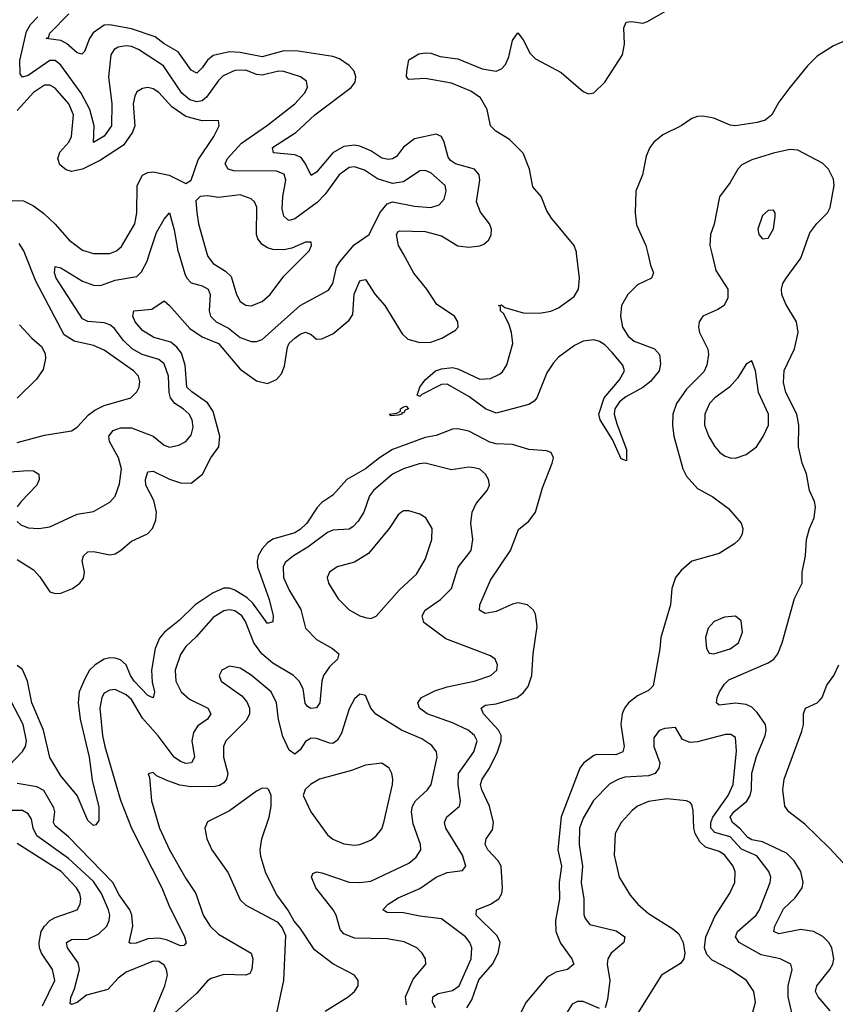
# Model space of a CAD drawing. Header units: inches. Extents: x 1843162 to 1959474, y 907081 to 1016326.
# Tile 547 of 656: x 1926699 to 1929697, y 957242 to 960859. Entities that reach past the tile are written whole.
import ezdxf

# ---------------------------------------------------------------- set-up
doc = ezdxf.new("R2010")
doc.units = ezdxf.units.IN
doc.header["$MEASUREMENT"] = 0
doc.layers.add('B9925', color=7, linetype='Continuous')
doc.layers.add('B9926', color=7, linetype='Continuous')

msp = doc.modelspace()

# ---------------------------------------------------------------- linework, layer by layer
at = {"layer": 'B9925', "color": 5}
for points, elevation in [([(1926690, 958876.4), (1926750, 958838.7), (1926773.2, 958813.2), (1926810, 958758.2), (1926830, 958750.9), (1926850, 958752.6), (1926892.7, 958770), (1926920.3, 958790), (1926933.6, 958806.4), (1926937.7, 958830), (1926929.1, 958870.9), (1926933.2, 958890), (1926950, 958904.4), (1926970, 958905.6), (1927030, 958893.9), (1927050, 958897.6), (1927070, 958909.3), (1927110, 958944.3), (1927169.4, 958970.6), (1927186.8, 958990), (1927199.5, 959020.5), (1927201.9, 959050), (1927192.6, 959092.6), (1927162.3, 959150), (1927161.7, 959170), (1927170, 959199), (1927190, 959200.8), (1927250, 959171.1), (1927290, 959157.8), (1927330, 959157.3), (1927370.5, 959190), (1927402.2, 959250), (1927431.4, 959290), (1927434.6, 959330), (1927410, 959420.2), (1927390, 959452.4), (1927332.1, 959492.1), (1927313.7, 959510), (1927307.9, 959590), (1927294, 959634), (1927276.8, 959656.8), (1927254.3, 959674.3), (1927192.3, 959692.3), (1927150, 959717.7), (1927123.7, 959750), (1927114.8, 959770), (1927118.4, 959790), (1927184.4, 959795.6), (1927230, 959826), (1927250, 959809.1), (1927324.7, 959724.7), (1927370, 959694.4), (1927430, 959669.6), (1927510, 959575.7), (1927570, 959532.8), (1927610, 959523), (1927643, 959537), (1927661.3, 959558.7), (1927673, 959587), (1927683.1, 959656.9), (1927689.4, 959670.6), (1927710, 959689.1), (1927730, 959704.6), (1927750, 959711.4), (1927770, 959703), (1927790, 959685.6), (1927810, 959686.7), (1927850, 959705.5), (1927910, 959755.5), (1927923.5, 959776.5), (1927928.9, 959851.1), (1927950, 959899.5), (1927958, 959902), (1927970, 959904.9), (1928005.3, 959850), (1928041, 959810), (1928105, 959705), (1928126.1, 959686.1), (1928170, 959673.3), (1928210, 959674.2), (1928250.9, 959690), (1928301, 959719), (1928310.6, 959730), (1928309.8, 959750), (1928296.8, 959770), (1928232.8, 959812.8), (1928195.8, 959870), (1928148.2, 959928.2), (1928108.2, 960000)], 520), ([(1926690, 959015.5), (1926703.5, 959003.5), (1926730, 958992.4), (1926770, 958990.2), (1926810, 958996.9), (1926910, 959043.2), (1926970, 959052.9), (1927030, 959087.1), (1927050, 959108.8), (1927065.5, 959154.5), (1927073.9, 959210), (1927062.5, 959250), (1927028.8, 959310), (1927026.8, 959330), (1927042.2, 959350), (1927070, 959360.1), (1927110, 959359.9), (1927189.2, 959329.2), (1927230, 959296.3), (1927250, 959288.6), (1927283.8, 959296.2), (1927310, 959310.3), (1927330, 959333), (1927337.1, 959362.9), (1927332.6, 959390), (1927321.5, 959410), (1927299.8, 959430), (1927269.1, 959449.1), (1927253.3, 959470), (1927248.3, 959490), (1927245.9, 959550), (1927230, 959595), (1927210, 959611.2), (1927149, 959630), (1927112.1, 959650), (1927080.7, 959680.7), (1927046.4, 959726.4), (1927030, 959738.4), (1927010, 959745.8), (1926950, 959750.4), (1926930, 959760.5), (1926832.7, 959910), (1926826.9, 959930), (1926830, 959952.7), (1926850, 959948.1), (1926930, 959899.3), (1926970, 959883.6), (1926996.8, 959883.2), (1927050, 959901.9), (1927130, 959915.9), (1927147.2, 959932.8), (1927167.7, 959972.3), (1927176.6, 960000)], 540), ([(1926690, 959306.3), (1926790, 959333), (1926890, 959349.1), (1926910, 959362.4), (1926952.6, 959407.4), (1926975.4, 959424.6), (1927010, 959441.5), (1927107.8, 959470), (1927130, 959492), (1927138.6, 959510), (1927141.3, 959530), (1927136.1, 959550), (1927117.8, 959570), (1927010, 959645.7), (1926970, 959662.5), (1926898.8, 959678.8), (1926862.1, 959702.1), (1926758.8, 959898.8), (1926718.4, 960000)], 560), ([(1927283.8, 960000), (1927306.1, 959926.1), (1927313.8, 959910), (1927330, 959892.6), (1927370, 959881.3), (1927391.7, 959870), (1927399.5, 959850), (1927395.7, 959790), (1927401, 959770), (1927421.3, 959750), (1927466.2, 959726.2), (1927510, 959691.8), (1927550, 959677.4), (1927570, 959677), (1927590, 959684), (1927730, 959809.6), (1927833.8, 959866.2), (1927850.3, 959889.7), (1927863.9, 959950), (1927875.4, 959970), (1927901.1, 960000)], 540), ([(1927387.3, 960000), (1927390.1, 959990), (1927410, 959963.4), (1927455.5, 959935.5), (1927476.3, 959916.3), (1927496.6, 959850), (1927510, 959823.9), (1927530, 959811.1), (1927550, 959808.6), (1927590, 959824.6), (1927619.8, 959850), (1927670, 959917), (1927752.9, 960000)], 560), ([(1929007.4, 960000), (1929017.3, 959957.3), (1929029.3, 959930), (1929022, 959910), (1928970, 959884.8), (1928934.3, 959850), (1928911.5, 959810), (1928906.9, 959770), (1928915.1, 959730), (1928936.2, 959696.2), (1928957.9, 959677.9), (1929032.9, 959650), (1929050.8, 959630), (1929055.1, 959595.1), (1929050, 959569.8), (1929018.2, 959530), (1928990, 959508), (1928926.5, 959473.5), (1928904.3, 959455.7), (1928887, 959430), (1928884.8, 959410), (1928894.5, 959374.5), (1928930, 959280.7), (1928930, 959239), (1928910, 959246.6), (1928877.7, 959317.7), (1928833.1, 959390), (1928828.3, 959410), (1928847.8, 959470), (1928904, 959536), (1928922.1, 959570), (1928916.6, 959590), (1928877.2, 959637.2), (1928850, 959665.2), (1928830, 959677.1), (1928810, 959682.9), (1928770, 959678.6), (1928738.1, 959661.9), (1928680.2, 959619.8), (1928660.8, 959599.2), (1928637.3, 959562.7), (1928600.4, 959470), (1928590, 959458), (1928570, 959446.2), (1928450, 959413.6), (1928410.8, 959430), (1928350, 959474.9), (1928270, 959521), (1928250, 959519.8), (1928176.9, 959483.1), (1928170, 959474.7), (1928160.1, 959480.1), (1928169.9, 959510), (1928190, 959536.2), (1928227.9, 959570), (1928250, 959577.4), (1928290, 959581.5), (1928310, 959577), (1928390, 959539.2), (1928430, 959541), (1928463.1, 959556.9), (1928474.3, 959565.7), (1928489.1, 959590.9), (1928511.2, 959670), (1928507.4, 959710), (1928498.8, 959738.8), (1928478.8, 959778.8), (1928467, 959790), (1928466, 959806), (1928459.3, 959810), (1928470, 959812.3), (1928482.7, 959802.7), (1928550, 959783.1), (1928610, 959780.8), (1928651.3, 959788.7), (1928679, 959801), (1928737.6, 959842.4), (1928752.6, 959870), (1928757.1, 959910), (1928746.2, 960000)], 480), ([(1929243.4, 960000), (1929258.1, 959938.1), (1929301.5, 959870), (1929302, 959838), (1929288.2, 959810), (1929265.3, 959794.7), (1929210, 959770.8), (1929196.5, 959750), (1929193.7, 959730), (1929197.8, 959710), (1929228.8, 959648.8), (1929230.6, 959630), (1929225.1, 959590), (1929213.9, 959566.1), (1929150, 959502.3), (1929113.5, 959450), (1929100.1, 959410), (1929098.1, 959370), (1929103.9, 959330), (1929136.6, 959210), (1929150, 959182.3), (1929190, 959136.9), (1929246.3, 959106.3), (1929303.9, 959063.9), (1929350.5, 959010), (1929357.1, 958990), (1929354.9, 958970), (1929343.7, 958950), (1929326.3, 958933.7), (1929270, 958898.8), (1929170, 958869.8), (1929130, 958836), (1929109.2, 958810), (1929096.5, 958770), (1929091.7, 958710), (1929055.9, 958590), (1929052.3, 958547.7), (1929027.5, 958412.5), (1929010, 958395), (1928970, 958375), (1928937.5, 958350), (1928921.7, 958330), (1928913.2, 958310), (1928909.1, 958270), (1928920.4, 958190), (1928916, 958170), (1928890, 958158.5), (1928820.1, 958159.9), (1928810, 958156.9), (1928771.7, 958128.3), (1928758.5, 958110), (1928690, 957930.7), (1928677.3, 957810), (1928690.1, 957750), (1928681.8, 957690), (1928683.8, 957630), (1928668.9, 957550), (1928669.3, 957510), (1928686.6, 957466.6), (1928728.1, 957410), (1928735.4, 957390), (1928713.1, 957370), (1928670, 957360.7), (1928638.3, 957341.7), (1928560.2, 957250), (1928539.4, 957210)], 520), ([(1929678.6, 957218.6), (1929633.7, 957270), (1929624.1, 957290), (1929628.7, 957310), (1929677.5, 957370), (1929687.9, 957390), (1929691.3, 957410), (1929683.7, 957450), (1929673.4, 957470), (1929651.5, 957491.5), (1929617.2, 957510), (1929570, 957517.3), (1929490, 957501.6), (1929471, 957510), (1929474.4, 957530), (1929507, 957593), (1929550, 957633.6), (1929575.6, 957670), (1929579.5, 957690), (1929569.9, 957730), (1929546.1, 957770), (1929517.9, 957797.9), (1929430, 957839.8), (1929390, 957847.2), (1929375.1, 957855.1), (1929347.5, 957887.5), (1929319.7, 957910), (1929310.8, 957930), (1929324.2, 957950), (1929371.5, 957988.5), (1929383.7, 958010), (1929388.4, 958030), (1929390, 958091.6), (1929406.8, 958153.2), (1929439.7, 958230), (1929443.1, 958250), (1929439.9, 958270), (1929410, 958314.3), (1929390, 958333.7), (1929370, 958343.4), (1929330, 958348.2), (1929270, 958341.7), (1929260.3, 958350), (1929262.4, 958370), (1929271.4, 958390), (1929290, 958418.6), (1929306.1, 958433.9), (1929450, 958497.2), (1929470.6, 958510), (1929486, 958530), (1929501.7, 958570), (1929546.5, 958733.5), (1929575.4, 958790), (1929575.3, 958830), (1929587.7, 958890), (1929591.6, 958950), (1929602.2, 958990), (1929619.3, 959030), (1929624.8, 959070), (1929620.3, 959090), (1929601.6, 959130), (1929591.1, 959191.1), (1929575.8, 959230), (1929562.3, 959290), (1929562.9, 959370), (1929555.7, 959410), (1929515.4, 959490), (1929506.4, 959526.4), (1929509.1, 959570.9), (1929546.9, 959650), (1929561.1, 959710), (1929555, 959750), (1929514.6, 959814.5), (1929501.1, 959850), (1929499.6, 959870), (1929504.3, 959890), (1929516.3, 959910), (1929570, 959982.8), (1929576.1, 960000)], 520), ([(1926698.5, 959738.5), (1926743.5, 959690), (1926779.2, 959659.2), (1926792.7, 959632.7), (1926794.4, 959614.4), (1926785.2, 959574.8), (1926761.3, 959538.7), (1926690, 959468.7)], 560), ([(1928343.2, 957230), (1928360.9, 957259.1), (1928387.2, 957332.8), (1928437.6, 957390), (1928457.4, 957430), (1928465.4, 957470), (1928453.9, 957493.9), (1928376.8, 957570), (1928378.4, 957590), (1928430, 957610.1), (1928460.2, 957630), (1928471, 957649), (1928473.3, 957670), (1928469.4, 957750), (1928458, 957770), (1928420.2, 957810), (1928410.5, 957830), (1928413.3, 957850), (1928437, 957883), (1928440.6, 957910), (1928425.7, 957970), (1928397.8, 958030), (1928393, 958050), (1928398.8, 958070), (1928425.8, 958110), (1928455.6, 958170), (1928468.5, 958210), (1928469.2, 958230), (1928459.3, 958250), (1928404.2, 958310), (1928395.8, 958330), (1928410, 958340.9), (1928450, 958346.7), (1928527.1, 958370), (1928550, 958386.7), (1928568.7, 958410), (1928581.3, 958450), (1928586.1, 958530), (1928601.3, 958630), (1928595, 958675), (1928587.2, 958690), (1928565.1, 958710), (1928530, 958717), (1928510, 958712.6), (1928450, 958685.3), (1928410, 958678.5), (1928389.8, 958689.8), (1928390.8, 958710), (1928430, 958800.2), (1928503.7, 958910), (1928533, 958987), (1928570, 959017.7), (1928595.6, 959050), (1928620.7, 959139.3), (1928655.8, 959230), (1928660.7, 959250), (1928653.2, 959270), (1928635.8, 959275.8), (1928570, 959280.2), (1928510, 959299.4), (1928450, 959300.8), (1928427.7, 959307.7), (1928350, 959347.8), (1928310, 959356.2), (1928290, 959355.1), (1928230, 959331.6), (1928190, 959324.8), (1928070, 959279.9), (1928021.7, 959250), (1927970, 959209), (1927901.1, 959170), (1927850, 959112.3), (1927810, 959085.7), (1927792.2, 959067.8), (1927754.2, 959010), (1927730, 958986.5), (1927710, 958974.2), (1927630, 958951.6), (1927610, 958937.7), (1927590, 958915.4), (1927576.1, 958890), (1927571.7, 958870), (1927573.4, 958850), (1927615.8, 958730), (1927630.7, 958670), (1927630, 958647), (1927610, 958641.5), (1927556.2, 958716.3), (1927535.7, 958735.7), (1927490, 958764.2), (1927470, 958770.5), (1927450, 958770.5), (1927410, 958753.8), (1927344.7, 958710), (1927286.8, 958653.2), (1927231.3, 958610), (1927212.5, 958587.5), (1927197.6, 958550), (1927184, 958470), (1927185.8, 958425.8), (1927195.1, 958390), (1927190, 958368.2), (1927170, 958376.5), (1927120.3, 958430), (1927106.6, 958450), (1927090.3, 958490), (1927070, 958507.6), (1927050, 958514.5), (1927030, 958515.3), (1927010, 958509.9), (1926976.8, 958490), (1926955.7, 958470), (1926939.5, 958440.5), (1926918.2, 958390), (1926914.7, 958350), (1926921.3, 958290), (1926954.1, 958150), (1926965.5, 958065.5), (1926990, 957966.8), (1926990, 957917.2), (1926978.5, 957901.5), (1926970, 957898.9), (1926950, 957918), (1926909.9, 958009.9), (1926850, 958081.8), (1926809.5, 958149.5), (1926787, 958250), (1926744.1, 958350), (1926728.4, 958430), (1926710, 958472.7), (1926690, 958487)], 520), ([(1926530, 959188.9), (1926730, 959203.8), (1926750, 959202.5), (1926769.1, 959190), (1926770.2, 959170), (1926762.3, 959150), (1926704.1, 959090), (1926690.2, 959070)], 540), ([(1928227.5, 957230), (1928217.1, 957250), (1928217.7, 957270), (1928237.9, 957282.1), (1928290, 957293.7), (1928314.5, 957310), (1928359.1, 957410), (1928361.4, 957450), (1928353.6, 957470), (1928337.7, 957490), (1928250, 957556.6), (1928170, 957565.8), (1928110, 957578), (1928050, 957579.8), (1928033.6, 957590), (1928053.5, 957610), (1928090, 957634.1), (1928170, 957667.7), (1928230.5, 957709.5), (1928270, 957726.3), (1928326.4, 957733.6), (1928338.7, 957750), (1928326.2, 957790), (1928265, 957890), (1928260.7, 957910), (1928269.3, 957930.7), (1928316.2, 957970), (1928319.6, 957990), (1928310.7, 958050), (1928312.6, 958090), (1928368.7, 958170), (1928380.2, 958210), (1928371.2, 958230), (1928347.8, 958250), (1928290, 958277), (1928196.8, 958310), (1928169, 958330), (1928162.2, 958350), (1928176.1, 958370), (1928225.6, 958394.4), (1928270, 958409.2), (1928370, 958429.6), (1928431.3, 958450), (1928452.9, 958470), (1928455.3, 958490), (1928446.6, 958510), (1928430, 958522.7), (1928264.9, 958584.9), (1928185.2, 958645.2), (1928177.9, 958670), (1928189.1, 958690), (1928245.8, 958730), (1928286.6, 958770), (1928311.3, 958848.7), (1928358.6, 958910), (1928365.2, 958950), (1928357.5, 959010), (1928362.5, 959050), (1928377.3, 959082.7), (1928418, 959130), (1928426.3, 959150), (1928422, 959170), (1928411.1, 959190), (1928390, 959208.2), (1928370, 959213.7), (1928350, 959215.1), (1928285.9, 959205.9), (1928190, 959229.8), (1928167.9, 959228), (1928110, 959209.9), (1928070, 959189.9), (1927999.3, 959130), (1927984.4, 959110), (1927964.6, 959050), (1927943.4, 959016.6), (1927924.2, 958995.8), (1927910, 958988.2), (1927850, 958984.5), (1927830, 958975.9), (1927758.8, 958921.2), (1927705.4, 958890), (1927674.9, 958865.1), (1927667.3, 958850), (1927669.2, 958810), (1927690, 958763.2), (1927732.8, 958692.8), (1927750, 958624), (1927790, 958582.3), (1927848.7, 958550), (1927872.3, 958530), (1927867.8, 958510), (1927837.5, 958482.5), (1927816.3, 958450), (1927810.1, 958430), (1927802.7, 958350), (1927790, 958331), (1927769.4, 958329.4), (1927756.8, 958336.8), (1927748.8, 958348.8), (1927740.7, 958400.7), (1927726.7, 958430), (1927705.9, 958450), (1927630, 958495), (1927589.3, 958529.3), (1927559.7, 958570), (1927529.2, 958649.2), (1927515.3, 958670), (1927490, 958687.9), (1927470, 958691.4), (1927450, 958687.4), (1927410, 958663.9), (1927347.8, 958592.2), (1927310, 958556.2), (1927290, 958527.1), (1927271.2, 958470), (1927273.2, 958430), (1927292.4, 958390), (1927323.5, 958363.5), (1927390.2, 958330), (1927402, 958310), (1927389.1, 958290), (1927354.2, 958265.8), (1927338.6, 958241.4), (1927332.4, 958210), (1927342, 958150), (1927330.5, 958129.5), (1927310, 958127.5), (1927290, 958133.8), (1927266.9, 958150), (1927208.3, 958228.3), (1927150, 958294.1), (1927110, 958362), (1927090, 958379.6), (1927050, 958398.8), (1927030, 958397), (1927010, 958385.3), (1927000.8, 958370), (1926993.8, 958330), (1927004, 958230), (1927011.6, 958190), (1927070, 957991.8), (1927109.8, 957889.8), (1927221.5, 957670), (1927247, 957607), (1927305, 957490), (1927311.3, 957468.7), (1927302, 957458), (1927290, 957456.9), (1927239.1, 957479.1), (1927210, 957486), (1927170, 957483.1), (1927127.1, 957467.1), (1927106.1, 957466.1), (1927102, 957470), (1927115.2, 957530), (1927111.7, 957570), (1927104.1, 957590), (1927065.1, 957645.1), (1927041.3, 957690), (1926878.2, 957858.2), (1926830, 957898.2), (1926823.1, 957910), (1926828, 957950), (1926824.2, 957964.2), (1926788, 958028), (1926761.9, 958041.9), (1926690, 958054.1)], 540), ([(1928121, 957241), (1928117.7, 957270), (1928145.1, 957334.9), (1928192.4, 957390), (1928191, 957410), (1928179.1, 957430), (1928158.9, 957450), (1928112, 957472), (1928050, 957482.8), (1927930, 957485.9), (1927890, 957501), (1927876.7, 957516.7), (1927862.3, 957570), (1927851.5, 957590), (1927787.4, 957670), (1927771.5, 957710), (1927776.6, 957723.4), (1927791.3, 957728.7), (1927810, 957726), (1927910, 957691.2), (1927950, 957689.6), (1927990, 957695), (1928130, 957760.5), (1928156.8, 957783.2), (1928173, 957810), (1928172.6, 957830), (1928146, 957906), (1928139.3, 957950), (1928142.5, 957970), (1928153.8, 957990), (1928198.1, 958030), (1928211.6, 958050), (1928233.4, 958150), (1928230.7, 958170), (1928213.6, 958193.6), (1928177.7, 958217.7), (1928102.2, 958250), (1928008.4, 958308.4), (1927989.7, 958330), (1927970, 958377.2), (1927950, 958382), (1927930, 958364.5), (1927910, 958327.6), (1927881.5, 958238.5), (1927867.5, 958212.5), (1927850, 958200.5), (1927838.7, 958201.3), (1927790, 958219), (1927770, 958220.2), (1927750, 958208.3), (1927730, 958176.8), (1927710, 958160.7), (1927690, 958176.5), (1927666.4, 958226.4), (1927650.9, 958289.1), (1927642.9, 958350), (1927623.1, 958390), (1927550, 958451.6), (1927510, 958476.8), (1927470, 958485.1), (1927442.4, 958470), (1927432.4, 958450), (1927439.5, 958430), (1927515.4, 958375.4), (1927533.6, 958353.6), (1927543.5, 958330), (1927543.3, 958310), (1927533.2, 958286.8), (1927456.3, 958210), (1927447.9, 958190), (1927447.8, 958150), (1927463.8, 958090), (1927459.3, 958070), (1927450, 958055.9), (1927433.9, 958046.1), (1927417.3, 958042.7), (1927330, 958040.8), (1927288, 958048), (1927243.1, 958063.1), (1927202.2, 958082.2), (1927190, 958094), (1927171.1, 958088.9), (1927175.9, 958075.9), (1927183.7, 957990), (1927212.7, 957890), (1927250.1, 957810.1), (1927310, 957704.2), (1927346, 957650), (1927373.2, 957570), (1927398.8, 957530), (1927430, 957499.5), (1927550.1, 957430.1), (1927555.6, 957410), (1927552.7, 957370), (1927544.8, 957355.2), (1927530.9, 957349.1), (1927450, 957351.7), (1927403.1, 957336.9), (1927390, 957328.1), (1927350, 957283.1), (1927258.1, 957201.9)], 560), ([(1929775.1, 957710), (1929675.7, 957815.7), (1929584.7, 957904.7), (1929526, 957950), (1929511.6, 957970), (1929504.5, 958030), (1929509.4, 958069.4), (1929573.6, 958246.4), (1929579.8, 958270), (1929580.1, 958310), (1929586.9, 958330), (1929630, 958349.7), (1929640.4, 958359.6), (1929649, 958370), (1929665.3, 958414.7), (1929691.1, 958450), (1929709.8, 958490)], 480), ([(1926660.1, 958120.1), (1926709.4, 958170.6), (1926721.1, 958190), (1926724.2, 958210), (1926711.7, 958270), (1926650, 958389.8)], 540), ([(1929547.3, 957170), (1929523.7, 957270), (1929523.2, 957310), (1929538.9, 957370), (1929533.7, 957390), (1929494.5, 957410), (1929424.7, 957424.7), (1929343.9, 957470), (1929329.9, 957490), (1929337.4, 957510), (1929406, 957570), (1929418.5, 957590), (1929457.7, 957690), (1929459.5, 957710), (1929453.3, 957730), (1929408, 957788), (1929351.9, 957811.9), (1929310, 957857.1), (1929254, 957874), (1929240.1, 957890), (1929239.6, 957910), (1929247.4, 957930), (1929303.7, 958010), (1929321.1, 958050), (1929333.3, 958173.3), (1929330, 958222), (1929313.6, 958233.6), (1929293.2, 958233.2), (1929190, 958206.2), (1929163.9, 958203.9), (1929135.6, 958215.6), (1929110, 958258.7), (1929070, 958255.5), (1929050, 958248.4), (1929030, 958221.2), (1929029.5, 958190), (1929052.5, 958130), (1929048, 958110), (1929034.8, 958090), (1929010, 958081.7), (1928923.6, 958076.4), (1928900.9, 958070), (1928868, 958052), (1928808.7, 957991.3), (1928770, 957925.6), (1928756.9, 957890), (1928755.1, 957830), (1928768.4, 957750), (1928763.4, 957690), (1928772.3, 957630), (1928772.9, 957572.9), (1928777.7, 957557.7), (1928795, 957535.1), (1928891.8, 957511.8), (1928923.6, 957490), (1928920.3, 957470), (1928872.9, 957430), (1928860.9, 957410), (1928858.4, 957390), (1928868.3, 957330), (1928859.7, 957260.3), (1928851, 957230)], 540), ([(1927822.4, 957217.6), (1927906.3, 957270), (1927929.6, 957290), (1927942.9, 957310), (1927942.9, 957330), (1927929.5, 957350), (1927850, 957391), (1927783, 957443), (1927730, 957522), (1927707.6, 957547.6), (1927684.5, 957590), (1927644.7, 957644.8), (1927604, 957724), (1927585.8, 957785.8), (1927583.1, 957810), (1927589.8, 957850), (1927616.4, 957930), (1927623, 957970), (1927623.6, 958010), (1927614.5, 958030), (1927610, 958035.1), (1927590, 958036.9), (1927570, 958025.1), (1927470, 957952.9), (1927390, 957912.6), (1927379.5, 957890), (1927386.7, 957850), (1927405.3, 957810), (1927465.6, 957725.6), (1927510, 957626), (1927530, 957607), (1927646, 957546), (1927663.4, 957523.4), (1927675.8, 957495.8), (1927668.7, 957330), (1927641.1, 957198.9)], 580), ([(1929387.6, 957190), (1929404.1, 957250), (1929397.4, 957290), (1929370.9, 957330), (1929311.1, 957370), (1929244.2, 957404.2), (1929225, 957425), (1929216.1, 957450), (1929221.6, 957490), (1929254.4, 957565.6), (1929309.9, 957650.1), (1929327.5, 957690), (1929328.8, 957728.8), (1929321.7, 957750), (1929290, 957791.8), (1929270, 957803.7), (1929220.2, 957820.2), (1929199.1, 957839.1), (1929182.2, 957870), (1929177.1, 957890), (1929174.5, 957954.5), (1929170, 957976), (1929163.5, 957983.5), (1929149.7, 957989.7), (1929077.4, 957997.4), (1929010, 957987.6), (1928970, 957970.7), (1928950, 957954.2), (1928910.2, 957910), (1928888.4, 957870), (1928884.6, 957790), (1928902.6, 957710), (1928943.1, 957643.1), (1928971.4, 957610), (1929010, 957576.6), (1929100.2, 957520.2), (1929121.8, 957501.8), (1929137.8, 957470), (1929144.4, 957430), (1929140.2, 957410), (1929127.8, 957392.2), (1929058.4, 957350), (1928932.8, 957150)], 560), ([(1927190, 957207.7), (1927233.1, 957310), (1927242.3, 957350), (1927238.7, 957370), (1927230, 957385.7), (1927210, 957399.9), (1927190, 957401.4), (1927090, 957360.5), (1927061.5, 957338.5), (1927023.2, 957296.8), (1926944.4, 957275.6), (1926910, 957248.8), (1926890, 957241.8), (1926885, 957245), (1926887.5, 957267.5), (1926901.1, 957298.9), (1926918.7, 957370), (1926914.2, 957394.2), (1926875.5, 957450), (1926871.3, 957470), (1926890, 957480.7), (1926950, 957481.8), (1926990, 957501.5), (1927019, 957530), (1927028.4, 957550), (1927029.9, 957570), (1927025.3, 957590), (1927000.3, 957650), (1926970, 957694.1), (1926878.5, 957778.5), (1926761.8, 957861.9), (1926748.8, 957890), (1926742.9, 957922.9), (1926730, 957941.8), (1926710, 957954.4), (1926650, 957954.6)], 560), ([(1926783.4, 957236.6), (1926828.1, 957330), (1926820.1, 957370), (1926779.7, 957430), (1926772, 957450), (1926770.7, 957470), (1926778.6, 957510), (1926789.9, 957530), (1926810.5, 957550), (1926830, 957561), (1926910.4, 957589.6), (1926921.4, 957610), (1926923.6, 957630), (1926920.1, 957650), (1926908.3, 957670), (1926851.4, 957730), (1926690, 957833)], 580), ([(1928830, 957227.6), (1928770, 957253.2), (1928750, 957252.5), (1928730, 957243.5), (1928709.4, 957210)], 540)]:
    msp.add_lwpolyline(points, dxfattribs=dict(at, elevation=elevation))
for points, elevation in [([(1929390, 959606), (1929370, 959594.5), (1929337.6, 959542.4), (1929308.4, 959510), (1929253.8, 959470), (1929234.8, 959450), (1929217.5, 959410), (1929215.7, 959370), (1929230.6, 959330.6), (1929253.3, 959293.3), (1929271.2, 959271.2), (1929290, 959257.8), (1929310, 959250.1), (1929330, 959248.8), (1929370, 959262.2), (1929406.8, 959290), (1929432.3, 959327.7), (1929451.8, 959370), (1929451, 959410), (1929414.2, 959490), (1929403.1, 959570)], 540), ([(1928110, 959413.6), (1928104, 959416), (1928104, 959410), (1928090, 959406.5), (1928063.6, 959403.6), (1928057.2, 959410), (1928085.7, 959414.3), (1928098.3, 959421.7), (1928098.3, 959430), (1928110, 959437.8), (1928119.6, 959439.6), (1928128.2, 959430), (1928115.6, 959424.4)], 480), ([(1928130, 959054.8), (1928110, 959054.6), (1928102.6, 959050), (1928090, 959040.4), (1928057.8, 958990), (1927981.3, 958898.7), (1927930, 958867), (1927866.4, 958850), (1927838, 958830), (1927828.9, 958810), (1927834.3, 958790), (1927870, 958732), (1927910, 958691.5), (1927950, 958668.9), (1927970, 958663.1), (1927990, 958659.3), (1928010, 958667.7), (1928095.4, 958764.6), (1928157.4, 958822.7), (1928190, 958876.5), (1928213.7, 958950), (1928215.3, 958990), (1928191.8, 959030), (1928170, 959042.8)], 560), ([(1929330, 958668), (1929290, 958665.1), (1929251.4, 958648.6), (1929230, 958623.7), (1929220.3, 958590), (1929223.1, 958550), (1929232.8, 958532.8), (1929250.4, 958530.4), (1929310, 958548), (1929340.9, 958570), (1929356.2, 958610), (1929351.6, 958651.6)], 540), ([(1928030, 958128.3), (1927970, 958120.9), (1927918.7, 958101.3), (1927800.7, 958070), (1927767.7, 958050), (1927748.8, 958031.2), (1927740.7, 958010), (1927769.1, 957950), (1927830, 957864.7), (1927850, 957849.2), (1927890, 957832), (1927930, 957826.5), (1927950, 957829.2), (1927990, 957845.8), (1928010, 957861.7), (1928030, 957886.7), (1928037.8, 957910), (1928069.8, 958049.8), (1928070.8, 958070), (1928067.2, 958090), (1928056.9, 958110)], 580)]:
    msp.add_lwpolyline(points, close=True, dxfattribs=dict(at, elevation=elevation))
at = {"layer": 'B9926', "color": 5}
for points, elevation in [([(1928746.2, 960000), (1928745.5, 960005.5), (1928737.1, 960030), (1928654, 960130), (1928637.1, 960157.1), (1928615.6, 960210), (1928585.7, 960245.7), (1928573.2, 960310), (1928549.5, 960369.5), (1928499.3, 960419.3), (1928449.8, 960450), (1928429.5, 960469.5), (1928417.5, 960530), (1928392.8, 960572.8), (1928357.3, 960597.3), (1928285.9, 960625.9), (1928190, 960643.7), (1928130, 960639.5), (1928120.7, 960650), (1928121.6, 960670), (1928130, 960712), (1928166, 960734), (1928190, 960738), (1928210, 960736.5), (1928244.2, 960724.2), (1928310, 960716), (1928399.4, 960679.4), (1928450, 960670.8), (1928470, 960678.6), (1928485.2, 960694.8), (1928497.5, 960722.5), (1928510, 960783), (1928530, 960811.3), (1928550, 960785.7), (1928575.6, 960735.6), (1928595.4, 960715.4), (1928690, 960665), (1928770, 960595.5), (1928790, 960586.4), (1928810, 960590.2), (1928850, 960630.2), (1928914.8, 960730), (1928922.6, 960770), (1928919.4, 960830), (1928928.1, 960850), (1928947.6, 960852.4), (1928990, 960846.4), (1929007.1, 960853), (1929090, 960900.2)], 480), ([(1927901.1, 960000), (1927928.3, 960031.7), (1927984, 960070), (1928022.4, 960150), (1928050, 960182.8), (1928070, 960190.1), (1928150, 960174.4), (1928210.4, 960169.6), (1928240.7, 960179.3), (1928259.6, 960200.4), (1928267.1, 960230), (1928263.4, 960250), (1928210, 960296.8), (1928190, 960305.7), (1928170, 960303.7), (1928110, 960264.2), (1928070, 960257.6), (1928014.4, 960274.4), (1927966.4, 960306.4), (1927930, 960318.7), (1927910, 960316), (1927873.3, 960290), (1927822.1, 960217.9), (1927792.1, 960187.9), (1927710, 960128), (1927690, 960121.8), (1927684.3, 960124.3), (1927670, 960137.4), (1927664.2, 960164.2), (1927666.1, 960210), (1927677.9, 960270), (1927671.8, 960291.8), (1927642.6, 960302.6), (1927484.7, 960304.7), (1927465.7, 960310), (1927454.2, 960330), (1927462.5, 960350), (1927514.4, 960405.6), (1927610, 960471.3), (1927710.6, 960550), (1927745.5, 960590), (1927756.5, 960610), (1927753.9, 960633.9), (1927731.5, 960650), (1927670, 960668.7), (1927650, 960670.4), (1927590, 960656), (1927570, 960658.6), (1927530, 960674.5), (1927490, 960673.2), (1927447.5, 960652.5), (1927430, 960636.1), (1927385.7, 960574.3), (1927370, 960561.7), (1927350, 960557.1), (1927324.9, 960564.9), (1927295.3, 960590), (1927228.3, 960690), (1927135.4, 960750), (1927110, 960760.7), (1927090, 960763.8), (1927061.7, 960758.3), (1927046, 960750), (1927034.4, 960730), (1927025.8, 960650), (1927037.3, 960550), (1927037.2, 960470), (1927010, 960431.9), (1926970, 960407.8), (1926972.6, 960470), (1926956.7, 960530), (1926925.1, 960590), (1926850, 960692.7), (1926830, 960708.9), (1926810, 960709), (1926730, 960654.4), (1926710, 960648.3), (1926700.8, 960660.8), (1926699.4, 960710), (1926724.6, 960815.4), (1926738.3, 960841.7), (1926765.7, 960870)], 540), ([(1928108.2, 960000), (1928091.5, 960030), (1928084.2, 960070), (1928090, 960081.1), (1928096.6, 960083.4), (1928190, 960081.7), (1928250, 960065), (1928310, 960028.2), (1928350, 960024.3), (1928390, 960028.5), (1928404.7, 960035.3), (1928421.8, 960050), (1928431.7, 960068.4), (1928433.2, 960090), (1928425.4, 960110), (1928392.6, 960152.6), (1928378.6, 960190), (1928390.9, 960270), (1928388.6, 960290), (1928370.3, 960310.3), (1928300.8, 960330), (1928282.3, 960342.3), (1928273.8, 960353.8), (1928259.9, 960410), (1928250, 960430.7), (1928230, 960439), (1928150, 960422), (1928110, 960390.5), (1928083.7, 960356.3), (1928070, 960347.7), (1928054.3, 960345.7), (1928030, 960351), (1927990, 960377.3), (1927950, 960394.5), (1927930, 960398.6), (1927890, 960393.5), (1927850.1, 960369.9), (1927790, 960298.9), (1927770, 960286.8), (1927749.9, 960330), (1927733.3, 960353.3), (1927710, 960363.3), (1927632.3, 960370), (1927629, 960390), (1927714.7, 960445.3), (1927784.1, 960510), (1927917.9, 960610), (1927931.7, 960630), (1927934.5, 960650), (1927928.4, 960670), (1927910.6, 960690.6), (1927875, 960715), (1927850, 960723.8), (1927723.1, 960743.1), (1927670, 960744.7), (1927590, 960723.5), (1927510, 960739), (1927470, 960740.7), (1927410, 960728.2), (1927388.9, 960711.1), (1927370, 960682.3), (1927350, 960663.4), (1927330, 960673.6), (1927281.1, 960741.1), (1927230, 960770.7), (1927196.7, 960796.7), (1927110, 960825.6), (1927030, 960840.7), (1927010, 960839.5), (1926969.2, 960810.8), (1926955.7, 960790), (1926938, 960742), (1926927.3, 960732.7), (1926910, 960738), (1926871.3, 960771.3), (1926850, 960783), (1926796, 960790), (1926805.6, 960794.4), (1926809.8, 960810), (1926879.4, 960880.6)], 520), ([(1929730, 960781), (1929690, 960763), (1929630, 960725), (1929594.8, 960690), (1929530, 960609.9), (1929490, 960555.9), (1929463.5, 960510), (1929439.8, 960490), (1929410, 960481.2), (1929330, 960469.6), (1929310, 960472.2), (1929250, 960497.9), (1929210, 960505), (1929190, 960503.7), (1929170, 960496.9), (1929130.3, 960469.7), (1929063.5, 960436.5), (1929030.1, 960410), (1929015.2, 960390), (1929002, 960358), (1928988, 960290), (1928964, 960230), (1928961.3, 960150), (1928965.9, 960105.9), (1929000.4, 960030), (1929007.4, 960000)], 480), ([(1926630, 960196), (1926713.6, 960193.6), (1926750, 960175.9), (1926787.8, 960147.8), (1926830, 960108.8), (1926880.7, 960050), (1926930, 960012.6), (1926970, 960000), (1927030, 960000.6), (1927055, 960010), (1927073.9, 960026.1), (1927122, 960110), (1927129.4, 960150), (1927131.2, 960250), (1927150, 960287.7), (1927170, 960298), (1927190, 960300.1), (1927248.6, 960288.6), (1927310, 960257.4), (1927329.6, 960270), (1927355.3, 960344.7), (1927412.2, 960430), (1927432, 960470), (1927429.6, 960489.6), (1927370, 960488.2), (1927310, 960503.2), (1927259, 960539), (1927210, 960591.9), (1927190, 960605.8), (1927170, 960610.6), (1927150, 960607.1), (1927130, 960594), (1927121.8, 960578.2), (1927116.6, 960550), (1927122.5, 960470), (1927114, 960446), (1927081.2, 960398.8), (1926996.8, 960343.2), (1926930, 960309.9), (1926890, 960302.1), (1926870, 960307.2), (1926846.5, 960326.5), (1926839.5, 960350), (1926847, 960373), (1926879.4, 960410), (1926889.4, 960430), (1926896.5, 960510), (1926880.1, 960550), (1926830, 960608.1), (1926810, 960619.1), (1926790, 960618.3), (1926750, 960591.7), (1926690, 960526.1)], 560), ([(1929576.1, 960000), (1929603.3, 960076.7), (1929629.2, 960110.8), (1929668.5, 960150), (1929677.9, 960170), (1929692.5, 960250), (1929690, 960274), (1929672.4, 960310), (1929650, 960332.7), (1929559.9, 960379.9), (1929530, 960382.1), (1929470, 960369.4), (1929390, 960344.3), (1929353.7, 960326.3), (1929338.3, 960310), (1929310, 960261.5), (1929271.4, 960208.6), (1929251.2, 960108.8), (1929238.9, 960070), (1929236.3, 960030), (1929243.4, 960000)], 520), ([(1927752.9, 960000), (1927762.9, 960010), (1927772.2, 960030), (1927770, 960042), (1927750, 960042.4), (1927699.4, 960020.6), (1927670, 960014.1), (1927630, 960014.9), (1927610, 960021.1), (1927590, 960033.3), (1927574.6, 960054.6), (1927569.9, 960070), (1927570.5, 960170.5), (1927562, 960190), (1927550, 960201.1), (1927510, 960216.1), (1927430, 960206.3), (1927390, 960212.4), (1927362, 960210), (1927346.3, 960193.7), (1927350, 960151.3), (1927356.6, 960110), (1927387.3, 960000)], 560), ([(1927176.6, 960000), (1927201.8, 960078.2), (1927230, 960127), (1927250, 960150.3), (1927267, 960087), (1927280.8, 960010), (1927283.8, 960000)], 540), ([(1926718.4, 960000), (1926714.4, 960010), (1926696.9, 960036.9)], 560)]:
    msp.add_lwpolyline(points, dxfattribs=dict(at, elevation=elevation))
at = {"layer": 'B9926', "color": 5, "elevation": 540}
msp.add_lwpolyline([(1929470, 960159.3), (1929450, 960158.4), (1929430, 960139.5), (1929412.7, 960090), (1929416.3, 960070), (1929430, 960054), (1929450, 960056.3), (1929470, 960091.3), (1929475.8, 960135.8), (1929475.6, 960150)], close=True, dxfattribs=at)

doc.saveas('drawing.dxf')
